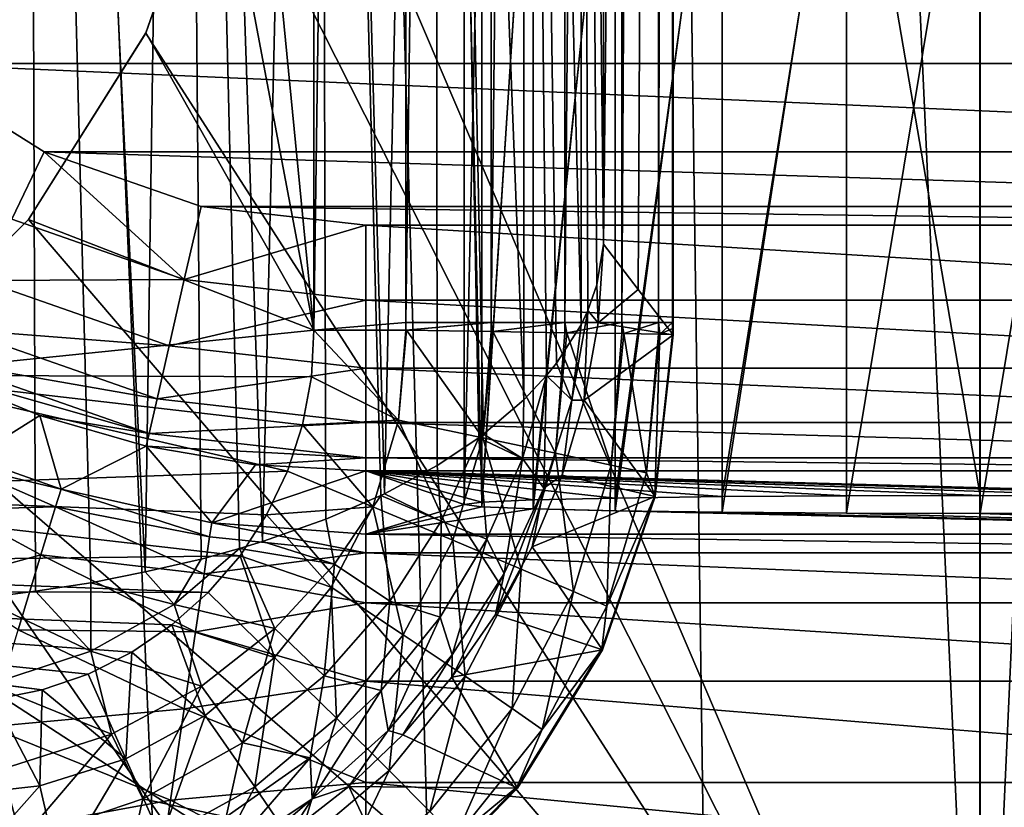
# Model space of a CAD drawing. Header units: metres. Extents: x -105 to 105, y -117 to 62.
# Tile 275 of 382: x -3.91 to 0.1, y -11.19 to -7.98. Entities that reach past the tile are written whole.
import ezdxf

# ---------------------------------------------------------------- set-up
doc = ezdxf.new("R2010")
doc.units = ezdxf.units.M
doc.layers.add('solid_509432_AD150_SW0001', color=7, linetype='CONTINUOUS')
doc.layers.add('solid_509432_AD150_SW0001_01', color=7, linetype='CONTINUOUS')

msp = doc.modelspace()

# ---------------------------------------------------------------- linework, layer by layer
at = {"layer": 'solid_509432_AD150_SW0001'}
for points in [[(-1.534195, -4.583784, -10.402976), (-1.532253, -8.895224, -10.328797), (-1.25, 17.559322, 0.45)], [(-1.532253, -8.895224, -10.328797), (-1.391126, -9.079728, -4.939395), (-1.25, 17.559322, 0.45)], [(-1.391126, -9.079728, -4.939395), (-1.25, -9.264232, 0.45), (-1.25, 17.559322, 0.45)], [(-1.251565, 17.557758, 0.509767), (-1.25, 17.559322, 0.45), (-1.25, -9.264232, 0.45)], [(-1.251565, 17.539135, 0.509763), (-1.251565, 17.557758, 0.509767), (-1.25, -9.264232, 0.45)], [(-2.337595, 17.520496, 1.912389), (-2.711786, -9.244412, 1.969982), (-2.711786, 4.149403, 1.969982)], [(-2.337595, 17.520496, 1.912389), (-2.337595, -9.213471, 1.912389), (-2.711786, -9.244412, 1.969982)], [(-1.989743, 17.520496, 1.76294), (-1.989743, -9.213471, 1.76294), (-2.337595, -9.213471, 1.912389)], [(-2.337595, 17.520496, 1.912389), (-1.989743, 17.520496, 1.76294), (-2.337595, -9.213471, 1.912389)], [(-1.690391, 17.520496, 1.531156), (-1.690391, -9.213471, 1.531156), (-1.989743, -9.213471, 1.76294)], [(-1.989743, 17.520496, 1.76294), (-1.690391, 17.520496, 1.531156), (-1.989743, -9.213471, 1.76294)], [(-1.458607, 17.520496, 1.231804), (-1.458607, -9.213471, 1.231804), (-1.690391, -9.213471, 1.531156)], [(-1.690391, 17.520496, 1.531156), (-1.458607, 17.520496, 1.231804), (-1.690391, -9.213471, 1.531156)], [(-1.309158, 17.520496, 0.883952), (-1.309158, -9.213471, 0.883952), (-1.458607, -9.213471, 1.231804)], [(-1.458607, 17.520496, 1.231804), (-1.309158, 17.520496, 0.883952), (-1.458607, -9.213471, 1.231804)], [(-1.309158, -9.213471, 0.883952), (-1.251565, 17.520496, 0.509762), (-1.251565, -9.213471, 0.509762)], [(-1.309158, 17.520496, 0.883952), (-1.251565, 17.520496, 0.509762), (-1.309158, -9.213471, 0.883952)], [(-1.251565, 17.520496, 0.509762), (-1.251565, 17.539135, 0.509763), (-1.25, -9.264232, 0.45)], [(-1.251565, 17.520496, 0.509762), (-1.25, -9.264232, 0.45), (-1.251565, -9.213471, 0.509762)], [(-3, -6.3, 3.6), (0, -13.319448, 3.6), (-1.356257, 16.4984, 3.6)], [(3, -6.3, 3.6), (1.356257, 16.4984, 3.6), (0, -13.319448, 3.6)], [(-3, -6.3, 1.977529), (-2.711786, 4.149403, 1.969982), (-2.711786, -9.244412, 1.969982)], [(0, -16.070114, -16.014524), (-11.384824, -5.54137, -16.204517), (-10.890583, -0.25, -16.299999)], [(0, -16.070114, -16.014524), (-10.890583, -0.25, -16.299999), (0, -0.25, -16.299999)], [(-3.398736, -10.227594, -13.006023), (-3.253709, -0.318439, -13.110798), (-3.878489, -0.322414, -13.325456)], [(-3.398736, -10.227594, -13.006023), (-3.17011, -10.175778, -12.902369), (-3.253709, -0.318439, -13.110798)], [(-2.920684, -10.104715, -12.761205), (-2.69107, -0.312229, -12.764618), (-3.253709, -0.318439, -13.110798)], [(-3.014406, -10.133374, -12.817956), (-2.920684, -10.104715, -12.761205), (-3.253709, -0.318439, -13.110798)], [(-3.17011, -10.175778, -12.902369), (-3.014406, -10.133374, -12.817956), (-3.253709, -0.318439, -13.110798)], [(-2.920684, -10.104715, -12.761205), (-2.662687, -10.014083, -12.578785), (-2.69107, -0.312229, -12.764618)], [(-2.423868, -9.909986, -12.368752), (-2.217855, -0.304086, -12.303702), (-2.69107, -0.312229, -12.764618)], [(-2.438404, -9.916968, -12.38288), (-2.423868, -9.909986, -12.368752), (-2.69107, -0.312229, -12.764618)], [(-2.662687, -10.014083, -12.578785), (-2.438404, -9.916968, -12.38288), (-2.69107, -0.312229, -12.764618)], [(-2.423868, -9.909986, -12.368752), (-2.210443, -9.795187, -12.136586), (-2.217855, -0.304086, -12.303702)], [(-1.857284, -9.528292, -11.60028), (-1.857011, -0.294404, -11.750402), (-2.217855, -0.304086, -12.303702)], [(-2.020709, -9.667655, -11.880082), (-1.857284, -9.528292, -11.60028), (-2.217855, -0.304086, -12.303702)], [(-2.040403, -9.682321, -11.909549), (-2.020709, -9.667655, -11.880082), (-2.217855, -0.304086, -12.303702)], [(-2.210443, -9.795187, -12.136586), (-2.040403, -9.682321, -11.909549), (-2.217855, -0.304086, -12.303702)], [(-1.857284, -9.528292, -11.60028), (-1.764703, -9.42956, -11.402125), (-1.857011, -0.294404, -11.750402)], [(-1.624246, -9.22241, -10.98657), (-1.626039, -0.283653, -11.13155), (-1.857011, -0.294404, -11.750402)], [(-1.724135, -9.379189, -11.30107), (-1.624246, -9.22241, -10.98657), (-1.857011, -0.294404, -11.750402)], [(-1.764703, -9.42956, -11.402125), (-1.724135, -9.379189, -11.30107), (-1.857011, -0.294404, -11.750402)], [(-1.626039, -0.283653, -11.13155), (-1.532253, -8.895224, -10.328797), (-1.534195, -4.583784, -10.402976)], [(-1.559788, -9.060332, -10.660998), (-1.532253, -8.895224, -10.328797), (-1.626039, -0.283653, -11.13155)], [(-1.596857, -9.164508, -10.870361), (-1.559788, -9.060332, -10.660998), (-1.626039, -0.283653, -11.13155)], [(-1.624246, -9.22241, -10.98657), (-1.596857, -9.164508, -10.870361), (-1.626039, -0.283653, -11.13155)], [(-4.071037, -10.336416, -13.190501), (-3.878489, -0.322414, -13.325456), (-4.53511, -0.323961, -13.39818)], [(-4.071037, -10.336416, -13.190501), (-3.845105, -10.306866, -13.147042), (-3.878489, -0.322414, -13.325456)], [(-3.619827, -10.272785, -13.085388), (-3.398736, -10.227594, -13.006023), (-3.878489, -0.322414, -13.325456)], [(-3.845105, -10.306866, -13.147042), (-3.619827, -10.272785, -13.085388), (-3.878489, -0.322414, -13.325456)], [(0, -16.070114, -16.014524), (-10.428592, -6.5186, -16.186882), (-11.384824, -5.54137, -16.204517)], [(-3.100297, -7.190117, 3.6), (0, -13.319448, 3.6), (-3, -6.3, 3.6)], [(-3.100256, -7.189939, 1.980155), (-3, -6.3, 1.977529), (-2.711786, -9.244412, 1.969982)], [(3.100297, -7.190117, 3.6), (3, -6.3, 3.6), (0, -13.319448, 3.6)], [(0, -16.070114, -16.014524), (-9.461854, -7.611859, -16.167154), (-10.428592, -6.5186, -16.186882)], [(-2.028441, -6.719148, 56.49353), (-2.028432, -9.963093, 56.493568), (-2.1, -9.953605, 55.950001)], [(-2.028441, -6.719148, 56.49353), (-2.1, -9.953605, 55.950001), (-2.1, -6.723891, 55.950001)], [(-2.1, -6.723891, 55.950001), (-2.1, -9.953605, 55.950001), (-2.028432, -9.944117, 55.406433)], [(-2.1, -6.723891, 55.950001), (-2.028432, -9.944117, 55.406433), (-2.028441, -6.728634, 55.406467)], [(-1.818644, -6.714728, 57.000015), (-2.028432, -9.963093, 56.493568), (-2.028441, -6.719148, 56.49353)], [(-2.028441, -6.728634, 55.406467), (-2.028432, -9.944117, 55.406433), (-1.818644, -6.733055, 54.899986)], [(-1.818644, -6.714728, 57.000015), (-1.818612, -9.971933, 57.000069), (-2.028432, -9.963093, 56.493568)], [(-1.484918, -6.710932, 57.434929), (-1.818612, -9.971933, 57.000069), (-1.818644, -6.714728, 57.000015)], [(-1.484918, -6.710932, 57.434929), (-1.484866, -9.979525, 57.434982), (-1.818612, -9.971933, 57.000069)], [(-1.050007, -6.70802, 57.76865), (-1.484866, -9.979525, 57.434982), (-1.484918, -6.710932, 57.434929)], [(-1.050007, -6.70802, 57.76865), (-1.049952, -9.98535, 57.768681), (-1.484866, -9.979525, 57.434982)], [(-0.543534, -6.706189, 57.978439), (-1.049952, -9.98535, 57.768681), (-1.050007, -6.70802, 57.76865)], [(-0.543534, -6.706189, 57.978439), (-0.543499, -9.989012, 57.978451), (-1.049952, -9.98535, 57.768681)], [(0, -6.705565, 58.049999), (-0.543499, -9.989012, 57.978451), (-0.543534, -6.706189, 57.978439)], [(0, -6.705565, 58.049999), (0, -9.99026, 58.049999), (-0.543499, -9.989012, 57.978451)], [(-1.818644, -6.733055, 54.899986), (-2.028432, -9.944117, 55.406433), (-1.818612, -9.935275, 54.899929)], [(-1.818644, -6.733055, 54.899986), (-1.818612, -9.935275, 54.899929), (-1.484918, -6.73685, 54.465073)], [(-1.484918, -6.73685, 54.465073), (-1.818612, -9.935275, 54.899929), (-1.484866, -9.927684, 54.465019)], [(-1.484918, -6.73685, 54.465073), (-1.484866, -9.927684, 54.465019), (-1.050007, -6.739762, 54.131351)], [(-1.050007, -6.739762, 54.131351), (-1.484866, -9.927684, 54.465019), (-1.049952, -9.92186, 54.131321)], [(-1.050007, -6.739762, 54.131351), (-1.049952, -9.92186, 54.131321), (-0.543534, -6.741593, 53.921558)], [(-0.543534, -6.741593, 53.921558), (-1.049952, -9.92186, 54.131321), (-0.543499, -9.918198, 53.921551)], [(-3.100297, -7.190117, 3.6), (-3.395973, -8.035223, 1.987898), (-3.396117, -8.035521, 3.6)], [(-3.100297, -7.190117, 3.6), (-3.396117, -8.035521, 3.6), (0, -13.319448, 3.6)], [(-3.395973, -8.035223, 1.987898), (-3.100256, -7.189939, 1.980155), (-2.711786, -9.244412, 1.969982)], [(-3.100297, -7.190117, 3.6), (-3.100256, -7.189939, 1.980155), (-3.395973, -8.035223, 1.987898)], [(3.396117, -8.035521, 3.6), (3.100297, -7.190117, 3.6), (0, -13.319448, 3.6)], [(0, -16.070114, -16.014524), (-8.489685, -8.827336, -16.145222), (-9.461854, -7.611859, -16.167154)], [(4.859143, -7.681106, 47.150002), (4.381106, -8.159142, 47.150002), (-4.859142, -7.681107, 47.150002)], [(4.381106, -8.159142, 47.150002), (-4.381106, -8.159142, 47.150002), (-4.859142, -7.681107, 47.150002)], [(-3.396117, -8.035521, 3.6), (-3.872438, -8.79366, 2.000375), (-3.872695, -8.793983, 3.6)], [(-3.396117, -8.035521, 3.6), (-3.872695, -8.793983, 3.6), (0, -13.319448, 3.6)], [(-3.872438, -8.79366, 2.000375), (-3.395973, -8.035223, 1.987898), (-2.711786, -9.244412, 1.969982)], [(-3.396117, -8.035521, 3.6), (-3.395973, -8.035223, 1.987898), (-3.872438, -8.79366, 2.000375)], [(3.808645, -8.518742, 47.150002), (-3.808645, -8.518742, 47.150002), (-4.381106, -8.159142, 47.150002)], [(-3.94141, -8.793118, 47.197586), (-4.381106, -8.159142, 47.150002), (-3.808645, -8.518742, 47.150002)], [(4.381106, -8.159142, 47.150002), (3.808645, -8.518742, 47.150002), (-4.381106, -8.159142, 47.150002)], [(-3.239239, -9.038818, 47.197586), (-3.94141, -8.793118, 47.197586), (-3.808645, -8.518742, 47.150002)], [(3.17056, -8.741846, 47.150002), (-3.17056, -8.741846, 47.150002), (-3.808645, -8.518742, 47.150002)], [(-3.239239, -9.038818, 47.197586), (-3.808645, -8.518742, 47.150002), (-3.17056, -8.741846, 47.150002)], [(3.808645, -8.518742, 47.150002), (3.17056, -8.741846, 47.150002), (-3.808645, -8.518742, 47.150002)], [(-3.239239, -9.038818, 47.197586), (-3.17056, -8.741846, 47.150002), (-2.5, -8.817303, 47.150002)], [(2.5, -8.817303, 47.150002), (-2.5, -8.817303, 47.150002), (-3.17056, -8.741846, 47.150002)], [(3.17056, -8.741846, 47.150002), (2.5, -8.817303, 47.150002), (-3.17056, -8.741846, 47.150002)], [(-3.872695, -8.793983, 3.6), (-4.505695, -9.427048, 2.016958), (-4.506017, -9.427305, 3.6)], [(-3.872695, -8.793983, 3.6), (-4.506017, -9.427305, 3.6), (0, -13.319448, 3.6)], [(-4.505695, -9.427048, 2.016958), (-3.872438, -8.79366, 2.000375), (-2.711786, -9.244412, 1.969982)], [(-3.872695, -8.793983, 3.6), (-3.872438, -8.79366, 2.000375), (-4.505695, -9.427048, 2.016958)], [(-4.061513, -9.042515, 47.336536), (-3.94141, -8.793118, 47.197586), (-3.239239, -9.038818, 47.197586)], [(0, -16.070114, -16.014524), (-7.51886, -10.169457, -16.121002), (-8.489685, -8.827336, -16.145222)], [(-2.5, -9.12211, 47.197586), (-3.239239, -9.038818, 47.197586), (-2.5, -8.817303, 47.150002)], [(2.5, -9.12211, 47.197586), (-2.5, -9.12211, 47.197586), (-2.5, -8.817303, 47.150002)], [(-1.55421, -9.214578, -10.493578), (-1.532253, -8.895224, -10.328797), (-1.559788, -9.060332, -10.660998)], [(-1.55421, -9.214578, -10.493578), (-1.391126, -9.079728, -4.939395), (-1.532253, -8.895224, -10.328797)], [(-4.157408, -9.241642, 47.553524), (-4.061513, -9.042515, 47.336536), (-3.300835, -9.308688, 47.336536)], [(-3.300835, -9.308688, 47.336536), (-4.061513, -9.042515, 47.336536), (-3.239239, -9.038818, 47.197586)], [(-3.300835, -9.308688, 47.336536), (-3.239239, -9.038818, 47.197586), (-2.5, -9.12211, 47.197586)], [(-1.55421, -9.214578, -10.493578), (-1.559788, -9.060332, -10.660998), (-1.596857, -9.164508, -10.870361)], [(-1.55421, -9.214578, -10.493578), (-1.25, -9.264232, 0.45), (-1.391126, -9.079728, -4.939395)], [(-2.5, -9.39892, 47.336536), (-3.300835, -9.308688, 47.336536), (-2.5, -9.12211, 47.197586)], [(2.5, -9.39892, 47.336536), (-2.5, -9.39892, 47.336536), (-2.5, -9.12211, 47.197586)], [(2.5, -9.12211, 47.197586), (2.5, -9.39892, 47.336536), (-2.5, -9.12211, 47.197586)], [(-1.661921, -9.528729, -11.056798), (-1.596857, -9.164508, -10.870361), (-1.624246, -9.22241, -10.98657)], [(-1.661921, -9.528729, -11.056798), (-1.610889, -9.529031, -10.654622), (-1.596857, -9.164508, -10.870361)], [(-1.55421, -9.214578, -10.493578), (-1.596857, -9.164508, -10.870361), (-1.610889, -9.529031, -10.654622)], [(-2.337595, -9.213471, 1.912389), (-2.337456, -9.2444, 1.912386), (-2.711786, -9.244412, 1.969982)], [(-2.337595, -9.213471, 1.912389), (-1.989743, -9.213471, 1.76294), (-2.337456, -9.2444, 1.912386)], [(-1.989743, -9.213471, 1.76294), (-2.334898, -9.244441, 1.91165), (-2.337456, -9.2444, 1.912386)], [(-1.989743, -9.213471, 1.76294), (-1.989649, -9.249972, 1.762939), (-2.334898, -9.244441, 1.91165)], [(-1.989743, -9.213471, 1.76294), (-1.983419, -9.250072, 1.759248), (-1.989649, -9.249972, 1.762939)], [(-1.989743, -9.213471, 1.76294), (-1.690391, -9.213471, 1.531156), (-1.983419, -9.250072, 1.759248)], [(-1.690391, -9.213471, 1.531156), (-1.690336, -9.25481, 1.531158), (-1.983419, -9.250072, 1.759248)], [(-1.690391, -9.213471, 1.531156), (-1.68201, -9.254946, 1.522765), (-1.690336, -9.25481, 1.531158)], [(-1.690391, -9.213471, 1.531156), (-1.458607, -9.213471, 1.231804), (-1.68201, -9.254946, 1.522765)], [(-1.458607, -9.213471, 1.231804), (-1.458582, -9.258606, 1.231809), (-1.68201, -9.254946, 1.522765)], [(-1.55421, -9.214578, -10.493578), (-1.610889, -9.529031, -10.654622), (-1.25, -9.264232, 0.45)], [(-1.458607, -9.213471, 1.231804), (-1.450335, -9.258743, 1.21763), (-1.458582, -9.258606, 1.231809)], [(-1.458607, -9.213471, 1.231804), (-1.309158, -9.213471, 0.883952), (-1.450335, -9.258743, 1.21763)], [(-1.309158, -9.213471, 0.883952), (-1.309152, -9.261118, 0.88396), (-1.450335, -9.258743, 1.21763)], [(-1.309158, -9.213471, 0.883952), (-1.251565, -9.213471, 0.509762), (-1.30351, -9.261216, 0.863749)], [(-1.309158, -9.213471, 0.883952), (-1.30351, -9.261216, 0.863749), (-1.309152, -9.261118, 0.88396)], [(-1.30351, -9.261216, 0.863749), (-1.251565, -9.213471, 0.509762), (-1.251565, -9.237844, 0.509764)], [(-1.251565, -9.237844, 0.509764), (-1.251565, -9.213471, 0.509762), (-1.25, -9.264232, 0.45)], [(-4.505695, -9.427048, 2.016958), (-2.711786, -9.244412, 1.969982), (-2.721537, -9.435007, 1.970238)], [(-4.219894, -9.371397, 47.827736), (-4.157408, -9.241642, 47.553524), (-3.350015, -9.524161, 47.553524)], [(-3.350015, -9.524161, 47.553524), (-4.157408, -9.241642, 47.553524), (-3.300835, -9.308688, 47.336536)], [(-2.367549, -9.610673, 1.912505), (-2.721537, -9.435007, 1.970238), (-2.711786, -9.244412, 1.969982)], [(-2.337456, -9.2444, 1.912386), (-2.367549, -9.610673, 1.912505), (-2.711786, -9.244412, 1.969982)], [(-2.337456, -9.2444, 1.912386), (-2.334898, -9.244441, 1.91165), (-2.367549, -9.610673, 1.912505)], [(-2.023391, -9.682669, 1.760295), (-2.367549, -9.610673, 1.912505), (-2.334898, -9.244441, 1.91165)], [(-1.989649, -9.249972, 1.762939), (-2.023391, -9.682669, 1.760295), (-2.334898, -9.244441, 1.91165)], [(-1.989649, -9.249972, 1.762939), (-1.983419, -9.250072, 1.759248), (-2.023391, -9.682669, 1.760295)], [(-1.728318, -9.74497, 1.523978), (-2.023391, -9.682669, 1.760295), (-1.983419, -9.250072, 1.759248)], [(-1.690336, -9.25481, 1.531158), (-1.728318, -9.74497, 1.523978), (-1.983419, -9.250072, 1.759248)], [(-1.690336, -9.25481, 1.531158), (-1.68201, -9.254946, 1.522765), (-1.728318, -9.74497, 1.523978)], [(-1.50158, -9.793511, 1.218971), (-1.728318, -9.74497, 1.523978), (-1.68201, -9.254946, 1.522765)], [(-1.661921, -9.528729, -11.056798), (-1.624246, -9.22241, -10.98657), (-1.724135, -9.379189, -11.30107)], [(-1.458582, -9.258606, 1.231809), (-1.50158, -9.793511, 1.218971), (-1.68201, -9.254946, 1.522765)], [(-1.251565, -9.237844, 0.509764), (-1.251565, -9.262186, 0.509772), (-1.30351, -9.261216, 0.863749)], [(-1.251565, -9.262186, 0.509772), (-1.251565, -9.237844, 0.509764), (-1.25, -9.264232, 0.45)], [(-1.322732, -9.921025, 0.45), (-1.25, -9.264232, 0.45), (-1.610889, -9.529031, -10.654622)], [(-1.458582, -9.258606, 1.231809), (-1.450335, -9.258743, 1.21763), (-1.50158, -9.793511, 1.218971)], [(-1.35797, -9.825126, 0.865175), (-1.50158, -9.793511, 1.218971), (-1.450335, -9.258743, 1.21763)], [(-1.309152, -9.261118, 0.88396), (-1.35797, -9.825126, 0.865175), (-1.450335, -9.258743, 1.21763)], [(-1.309152, -9.261118, 0.88396), (-1.30351, -9.261216, 0.863749), (-1.35797, -9.825126, 0.865175)], [(-1.30351, -9.261216, 0.863749), (-1.324533, -9.918337, 0.520986), (-1.35797, -9.825126, 0.865175)], [(-1.30351, -9.261216, 0.863749), (-1.251565, -9.262186, 0.509772), (-1.324533, -9.918337, 0.520986)], [(-1.324533, -9.918337, 0.520986), (-1.251565, -9.262186, 0.509772), (-1.322732, -9.921025, 0.45)], [(-1.251565, -9.262186, 0.509772), (-1.25, -9.264232, 0.45), (-1.322732, -9.921025, 0.45)], [(-3.350015, -9.524161, 47.553524), (-3.300835, -9.308688, 47.336536), (-2.5, -9.39892, 47.336536)], [(-3.382062, -9.664567, 47.827736), (-4.242976, -9.419328, 48.132549), (-4.219894, -9.371397, 47.827736)], [(-3.382062, -9.664567, 47.827736), (-4.219894, -9.371397, 47.827736), (-3.350015, -9.524161, 47.553524)], [(-2.5, -9.619935, 47.553524), (-3.350015, -9.524161, 47.553524), (-2.5, -9.39892, 47.336536)], [(2.5, -9.619935, 47.553524), (-2.5, -9.619935, 47.553524), (-2.5, -9.39892, 47.336536)], [(2.5, -9.39892, 47.336536), (2.5, -9.619935, 47.553524), (-2.5, -9.39892, 47.336536)], [(-1.661921, -9.528729, -11.056798), (-1.724135, -9.379189, -11.30107), (-1.764703, -9.42956, -11.402125)], [(-4.506017, -9.427305, 3.6), (-5.26448, -9.903883, 3.6), (0, -13.319448, 3.6)], [(-5.264182, -9.90374, 2.036819), (-4.505695, -9.427048, 2.016958), (-2.818569, -9.817994, 1.972778)], [(-4.505695, -9.427048, 2.016958), (-2.757394, -9.629698, 1.971177), (-2.818569, -9.817994, 1.972778)], [(-4.505695, -9.427048, 2.016958), (-2.721537, -9.435007, 1.970238), (-2.757394, -9.629698, 1.971177)], [(-4.102217, -9.764253, 62.950134), (-4.242976, -9.419328, 48.132549), (-3.826781, -9.591722, 48.132549)], [(-3.382062, -9.664567, 47.827736), (-3.826781, -9.591722, 48.132549), (-4.242976, -9.419328, 48.132549)], [(-2.367549, -9.610673, 1.912505), (-2.757394, -9.629698, 1.971177), (-2.721537, -9.435007, 1.970238)], [(-1.863027, -9.766205, -11.574911), (-1.764703, -9.42956, -11.402125), (-1.857284, -9.528292, -11.60028)], [(-1.863027, -9.766205, -11.574911), (-1.775106, -9.887338, -11.237553), (-1.764703, -9.42956, -11.402125)], [(-1.661921, -9.528729, -11.056798), (-1.764703, -9.42956, -11.402125), (-1.775106, -9.887338, -11.237553)], [(-3.382062, -9.664567, 47.827736), (-3.350015, -9.524161, 47.553524), (-2.5, -9.619935, 47.553524)], [(-1.863027, -9.766205, -11.574911), (-1.857284, -9.528292, -11.60028), (-2.020709, -9.667655, -11.880082)], [(-1.661921, -9.528729, -11.056798), (-1.775106, -9.887338, -11.237553), (-1.701004, -9.834284, -10.809858)], [(-1.661921, -9.528729, -11.056798), (-1.701004, -9.834284, -10.809858), (-1.610889, -9.529031, -10.654622)], [(-1.322732, -9.921025, 0.45), (-1.610889, -9.529031, -10.654622), (-1.701004, -9.834284, -10.809858)], [(-3.740563, -9.891228, 62.914906), (-4.102217, -9.764253, 62.950134), (-3.826781, -9.591722, 48.132549)], [(-3.740563, -9.891228, 62.914906), (-3.826781, -9.591722, 48.132549), (-3.3939, -9.716432, 48.132549)], [(-3.382062, -9.664567, 47.827736), (-3.3939, -9.716432, 48.132549), (-3.826781, -9.591722, 48.132549)], [(-2.367549, -9.610673, 1.912505), (-2.470974, -9.963659, 1.915213), (-2.757394, -9.629698, 1.971177)], [(-2.146379, -10.099386, 1.763516), (-2.470974, -9.963659, 1.915213), (-2.367549, -9.610673, 1.912505)], [(-2.023391, -9.682669, 1.760295), (-2.146379, -10.099386, 1.763516), (-2.367549, -9.610673, 1.912505)], [(-2.5, -9.763952, 47.827736), (-3.382062, -9.664567, 47.827736), (-2.5, -9.619935, 47.553524)], [(-2.470974, -9.963659, 1.915213), (-2.818569, -9.817994, 1.972778), (-2.757394, -9.629698, 1.971177)], [(2.5, -9.763952, 47.827736), (-2.5, -9.763952, 47.827736), (-2.5, -9.619935, 47.553524)], [(2.5, -9.619935, 47.553524), (2.5, -9.763952, 47.827736), (-2.5, -9.619935, 47.553524)], [(-2.5, -9.763952, 47.827736), (-3.3939, -9.716432, 48.132549), (-3.382062, -9.664567, 47.827736)], [(-2.193059, -10.021174, -12.086333), (-2.040403, -9.682321, -11.909549), (-2.210443, -9.795187, -12.136586)], [(-2.193059, -10.021174, -12.086333), (-2.007097, -10.095557, -11.740711), (-2.040403, -9.682321, -11.909549)], [(-1.868235, -10.216836, 1.527642), (-2.146379, -10.099386, 1.763516), (-2.023391, -9.682669, 1.760295)], [(-1.863027, -9.766205, -11.574911), (-2.020709, -9.667655, -11.880082), (-2.040403, -9.682321, -11.909549)], [(-1.863027, -9.766205, -11.574911), (-2.040403, -9.682321, -11.909549), (-2.007097, -10.095557, -11.740711)], [(-1.728318, -9.74497, 1.523978), (-1.868235, -10.216836, 1.527642), (-2.023391, -9.682669, 1.760295)], [(-3.127405, -10.02889, 62.914906), (-3.740563, -9.891228, 62.914906), (-3.3939, -9.716432, 48.132549)], [(-3.127405, -10.02889, 62.914906), (-3.3939, -9.716432, 48.132549), (-2.949778, -9.791891, 48.132549)], [(-2.5, -9.763952, 47.827736), (-2.949778, -9.791891, 48.132549), (-3.3939, -9.716432, 48.132549)], [(-4.150282, -9.793383, 63.350353), (-4.102217, -9.764253, 62.950134), (-3.740563, -9.891228, 62.914906)], [(-2.5, -9.763952, 47.827736), (-2.5, -9.81715, 48.132549), (-2.949778, -9.791891, 48.132549)], [(-2.5, -9.763952, 47.827736), (2.5, -9.81715, 48.132549), (-2.5, -9.81715, 48.132549)], [(2.5, -9.763952, 47.827736), (2.5, -9.81715, 48.132549), (-2.5, -9.763952, 47.827736)], [(-1.863027, -9.766205, -11.574911), (-2.007097, -10.095557, -11.740711), (-1.937042, -10.235021, -11.409454)], [(-1.863027, -9.766205, -11.574911), (-1.937042, -10.235021, -11.409454), (-1.775106, -9.887338, -11.237553)], [(-1.654686, -10.308345, 1.222981), (-1.868235, -10.216836, 1.527642), (-1.728318, -9.74497, 1.523978)], [(-1.50158, -9.793511, 1.218971), (-1.654686, -10.308345, 1.222981), (-1.728318, -9.74497, 1.523978)], [(-4.163473, -9.9738, 63.829815), (-4.150282, -9.793383, 63.350353), (-3.763175, -9.963376, 63.425781)], [(-4.150282, -9.793383, 63.350353), (-3.740563, -9.891228, 62.914906), (-3.763175, -9.963376, 63.425781)], [(-3.127405, -10.02889, 62.914906), (-2.949778, -9.791891, 48.132549), (-2.5, -9.81715, 48.132549)], [(-3.127405, -10.02889, 62.914906), (-2.5, -9.81715, 48.132549), (-2.5, -10.075177, 62.914906)], [(-2.1, -9.953605, 55.950001), (-2.5, -10.075177, 62.914906), (-2.5, -9.81715, 48.132549)], [(0.543499, -9.918198, 53.921551), (0, -9.916949, 53.849998), (-2.5, -9.81715, 48.132549)], [(1.049952, -9.92186, 54.131321), (0.543499, -9.918198, 53.921551), (-2.5, -9.81715, 48.132549)], [(1.484866, -9.927684, 54.465019), (1.049952, -9.92186, 54.131321), (-2.5, -9.81715, 48.132549)], [(1.818612, -9.935275, 54.899929), (1.484866, -9.927684, 54.465019), (-2.5, -9.81715, 48.132549)], [(-2.028432, -9.944117, 55.406433), (-2.1, -9.953605, 55.950001), (-2.5, -9.81715, 48.132549)], [(-1.818612, -9.935275, 54.899929), (-2.028432, -9.944117, 55.406433), (-2.5, -9.81715, 48.132549)], [(-1.484866, -9.927684, 54.465019), (-1.818612, -9.935275, 54.899929), (-2.5, -9.81715, 48.132549)], [(-1.049952, -9.92186, 54.131321), (-1.484866, -9.927684, 54.465019), (-2.5, -9.81715, 48.132549)], [(-0.543499, -9.918198, 53.921551), (-1.049952, -9.92186, 54.131321), (-2.5, -9.81715, 48.132549)], [(-2.193059, -10.021174, -12.086333), (-2.210443, -9.795187, -12.136586), (-2.423868, -9.909986, -12.368752)], [(-1.519666, -10.367945, 0.869409), (-1.654686, -10.308345, 1.222981), (-1.50158, -9.793511, 1.218971)], [(-1.35797, -9.825126, 0.865175), (-1.519666, -10.367945, 0.869409), (-1.50158, -9.793511, 1.218971)], [(-5.264182, -9.90374, 2.036819), (-2.818569, -9.817994, 1.972778), (-2.904006, -9.996581, 1.975016)], [(-2.470974, -9.963659, 1.915213), (-2.904006, -9.996581, 1.975016), (-2.818569, -9.817994, 1.972778)], [(-1.322732, -9.921025, 0.45), (-1.701004, -9.834284, -10.809858), (-1.82255, -10.126246, -10.956878)], [(-1.775106, -9.887338, -11.237553), (-1.82255, -10.126246, -10.956878), (-1.701004, -9.834284, -10.809858)], [(-1.35797, -9.825126, 0.865175), (-1.324533, -9.918337, 0.520986), (-1.519666, -10.367945, 0.869409)], [(-3.763175, -9.963376, 63.425781), (-3.740563, -9.891228, 62.914906), (-3.135729, -10.084991, 63.35416)], [(-3.135729, -10.084991, 63.35416), (-3.740563, -9.891228, 62.914906), (-3.127405, -10.02889, 62.914906)], [(-1.775106, -9.887338, -11.237553), (-1.972912, -10.401246, -11.093843), (-1.82255, -10.126246, -10.956878)], [(-1.775106, -9.887338, -11.237553), (-1.937042, -10.235021, -11.409454), (-1.972912, -10.401246, -11.093843)], [(-6.109704, -10.199662, 2.05896), (-5.264182, -9.90374, 2.036819), (-3.012205, -10.16233, 1.977849)], [(-5.26448, -9.903883, 3.6), (-6.096374, -13.627247, 3.6), (0, -13.319448, 3.6)], [(-5.264182, -9.90374, 2.036819), (-2.904006, -9.996581, 1.975016), (-3.012205, -10.16233, 1.977849)], [(-2.628289, -10.196863, -12.533312), (-2.438404, -9.916968, -12.38288), (-2.662687, -10.014083, -12.578785)], [(-2.628289, -10.196863, -12.533312), (-2.401778, -10.346706, -12.251664), (-2.438404, -9.916968, -12.38288)], [(-2.193059, -10.021174, -12.086333), (-2.423868, -9.909986, -12.368752), (-2.438404, -9.916968, -12.38288)], [(-2.193059, -10.021174, -12.086333), (-2.438404, -9.916968, -12.38288), (-2.401778, -10.346706, -12.251664)], [(-1.537359, -10.545757, 0.45), (-1.322732, -9.921025, 0.45), (-1.82255, -10.126246, -10.956878)], [(-1.539308, -10.542562, 0.531661), (-1.324533, -9.918337, 0.520986), (-1.322732, -9.921025, 0.45)], [(-1.519666, -10.367945, 0.869409), (-1.324533, -9.918337, 0.520986), (-1.539308, -10.542562, 0.531661)], [(-1.539308, -10.542562, 0.531661), (-1.322732, -9.921025, 0.45), (-1.537359, -10.545757, 0.45)], [(-4.217771, -10.267228, 64.251709), (-4.163473, -9.9738, 63.829815), (-3.822437, -10.158703, 63.900635)], [(-4.163473, -9.9738, 63.829815), (-3.763175, -9.963376, 63.425781), (-3.822437, -10.158703, 63.900635)], [(-3.822437, -10.158703, 63.900635), (-3.763175, -9.963376, 63.425781), (-3.158036, -10.235345, 63.770164)], [(-3.763175, -9.963376, 63.425781), (-3.135729, -10.084991, 63.35416), (-3.158036, -10.235345, 63.770164)], [(-2.470974, -9.963659, 1.915213), (-2.641275, -10.289753, 1.919672), (-2.904006, -9.996581, 1.975016)], [(-2.347771, -10.484393, 1.768789), (-2.641275, -10.289753, 1.919672), (-2.470974, -9.963659, 1.915213)], [(-2.1, -9.953605, 55.950001), (-2.028432, -9.963093, 56.493568), (-2.5, -10.075177, 62.914906)], [(-2.028432, -9.963093, 56.493568), (-1.818612, -9.971933, 57.000069), (-2.5, -10.075177, 62.914906)], [(-1.818612, -9.971933, 57.000069), (2.5, -10.075177, 62.914906), (-2.5, -10.075177, 62.914906)], [(-2.146379, -10.099386, 1.763516), (-2.347771, -10.484393, 1.768789), (-2.470974, -9.963659, 1.915213)], [(-2.641275, -10.289753, 1.919672), (-3.012205, -10.16233, 1.977849), (-2.904006, -9.996581, 1.975016)], [(-2.628289, -10.196863, -12.533312), (-2.662687, -10.014083, -12.578785), (-2.920684, -10.104715, -12.761205)], [(-3.135729, -10.084991, 63.35416), (-3.127405, -10.02889, 62.914906), (-2.5, -10.150754, 63.425678)], [(-2.5, -10.150754, 63.425678), (-3.127405, -10.02889, 62.914906), (-2.5, -10.075177, 62.914906)], [(-2.193059, -10.021174, -12.086333), (-2.401778, -10.346706, -12.251664), (-2.197939, -10.41231, -11.896362)], [(-2.193059, -10.021174, -12.086333), (-2.197939, -10.41231, -11.896362), (-2.007097, -10.095557, -11.740711)], [(-3.135729, -10.084991, 63.35416), (-2.5, -10.150754, 63.425678), (-3.158036, -10.235345, 63.770164)], [(-2.007097, -10.095557, -11.740711), (-2.197939, -10.41231, -11.896362), (-2.148143, -10.565982, -11.569641)], [(-2.007097, -10.095557, -11.740711), (-2.148143, -10.565982, -11.569641), (-1.937042, -10.235021, -11.409454)], [(-3.280715, -10.361034, -12.944238), (-3.014406, -10.133374, -12.817956), (-3.17011, -10.175778, -12.902369)], [(-3.280715, -10.361034, -12.944238), (-2.870338, -10.45838, -12.671391), (-3.014406, -10.133374, -12.817956)], [(-2.628289, -10.196863, -12.533312), (-2.920684, -10.104715, -12.761205), (-3.014406, -10.133374, -12.817956)], [(-2.628289, -10.196863, -12.533312), (-3.014406, -10.133374, -12.817956), (-2.870338, -10.45838, -12.671391)], [(-2.096529, -10.652822, 1.53362), (-2.347771, -10.484393, 1.768789), (-2.146379, -10.099386, 1.763516)], [(-1.868235, -10.216836, 1.527642), (-2.096529, -10.652822, 1.53362), (-2.146379, -10.099386, 1.763516)], [(-1.537359, -10.545757, 0.45), (-1.82255, -10.126246, -10.956878), (-1.972912, -10.401246, -11.093843)], [(0, -16.070114, -16.014524), (-6.557654, -11.640117, -16.094465), (-7.51886, -10.169457, -16.121002)], [(-6.109704, -10.199662, 2.05896), (-3.012205, -10.16233, 1.977849), (-3.141306, -10.312394, 1.98123)], [(-4.217771, -10.267228, 64.251709), (-3.822437, -10.158703, 63.900635), (-3.915049, -10.463945, 64.30732)], [(-3.915049, -10.463945, 64.30732), (-3.822437, -10.158703, 63.900635), (-3.193232, -10.472579, 64.142509)], [(-3.822437, -10.158703, 63.900635), (-3.158036, -10.235345, 63.770164), (-3.193232, -10.472579, 64.142509)], [(-3.280715, -10.361034, -12.944238), (-3.17011, -10.175778, -12.902369), (-3.398736, -10.227594, -13.006023)], [(-3.158036, -10.235345, 63.770164), (-2.5, -10.150754, 63.425678), (-2.5, -10.354574, 63.900085)], [(-2.871902, -10.576342, 1.925712), (-3.141306, -10.312394, 1.98123), (-3.012205, -10.16233, 1.977849)], [(-2.641275, -10.289753, 1.919672), (-2.871902, -10.576342, 1.925712), (-3.012205, -10.16233, 1.977849)], [(-7.890296, -10.199662, 2.105586), (-3.817384, -10.708518, 1.998933), (-4.011633, -10.74785, 2.00402)], [(-7.890296, -10.199662, 2.105586), (-7, -10.3, 2.082273), (-3.817384, -10.708518, 1.998933)], [(-7, -10.3, 2.082273), (-6.109704, -10.199662, 2.05896), (-3.141306, -10.312394, 1.98123)], [(-2.628289, -10.196863, -12.533312), (-2.870338, -10.45838, -12.671391), (-2.669973, -10.650856, -12.402746)], [(-2.628289, -10.196863, -12.533312), (-2.669973, -10.650856, -12.402746), (-2.401778, -10.346706, -12.251664)], [(-1.903942, -10.784053, 1.229508), (-2.096529, -10.652822, 1.53362), (-1.868235, -10.216836, 1.527642)], [(-1.654686, -10.308345, 1.222981), (-1.903942, -10.784053, 1.229508), (-1.868235, -10.216836, 1.527642)], [(-3.280715, -10.361034, -12.944238), (-3.398736, -10.227594, -13.006023), (-3.619827, -10.272785, -13.085388)], [(-3.158036, -10.235345, 63.770164), (-2.5, -10.354574, 63.900085), (-3.193232, -10.472579, 64.142509)], [(-1.937042, -10.235021, -11.409454), (-2.149576, -10.656944, -11.219521), (-1.972912, -10.401246, -11.093843)], [(-1.937042, -10.235021, -11.409454), (-2.148143, -10.565982, -11.569641), (-2.149576, -10.656944, -11.219521)], [(-3.619489, -10.551064, -13.054642), (-3.619827, -10.272785, -13.085388), (-3.845105, -10.306866, -13.147042)], [(-3.280715, -10.361034, -12.944238), (-3.619827, -10.272785, -13.085388), (-3.619489, -10.551064, -13.054642)], [(-2.619933, -10.823056, 1.775916), (-2.871902, -10.576342, 1.925712), (-2.641275, -10.289753, 1.919672)], [(-2.347771, -10.484393, 1.768789), (-2.619933, -10.823056, 1.775916), (-2.641275, -10.289753, 1.919672)], [(-7, -10.3, 2.082273), (-3.630063, -10.643964, 1.994028), (-3.817384, -10.708518, 1.998933)], [(-7, -10.3, 2.082273), (-3.452935, -10.555326, 1.98939), (-3.630063, -10.643964, 1.994028)], [(-7, -10.3, 2.082273), (-3.289071, -10.444159, 1.985099), (-3.452935, -10.555326, 1.98939)], [(-7, -10.3, 2.082273), (-3.141306, -10.312394, 1.98123), (-3.289071, -10.444159, 1.985099)], [(-3.619489, -10.551064, -13.054642), (-3.845105, -10.306866, -13.147042), (-4.071037, -10.336416, -13.190501)], [(-3.619489, -10.551064, -13.054642), (-4.071037, -10.336416, -13.190501), (-4.033545, -10.686499, -13.136303)], [(-2.871902, -10.576342, 1.925712), (-3.289071, -10.444159, 1.985099), (-3.141306, -10.312394, 1.98123)], [(-1.782575, -10.869522, 0.876293), (-1.903942, -10.784053, 1.229508), (-1.654686, -10.308345, 1.222981)], [(-1.519666, -10.367945, 0.869409), (-1.782575, -10.869522, 0.876293), (-1.654686, -10.308345, 1.222981)], [(-3.280715, -10.361034, -12.944238), (-3.619489, -10.551064, -13.054642), (-3.169341, -10.6928, -12.794981)], [(-3.280715, -10.361034, -12.944238), (-3.169341, -10.6928, -12.794981), (-2.870338, -10.45838, -12.671391)], [(-3.193232, -10.472579, 64.142509), (-2.5, -10.354574, 63.900085), (-2.5, -10.673055, 64.306503)], [(-2.401778, -10.346706, -12.251664), (-2.669973, -10.650856, -12.402746), (-2.437198, -10.710809, -12.039615)], [(-2.401778, -10.346706, -12.251664), (-2.437198, -10.710809, -12.039615), (-2.197939, -10.41231, -11.896362)], [(-1.519666, -10.367945, 0.869409), (-1.539308, -10.542562, 0.531661), (-1.782575, -10.869522, 0.876293)], [(-2.197939, -10.41231, -11.896362), (-2.437198, -10.710809, -12.039615), (-2.408709, -10.874006, -11.715301)], [(-2.197939, -10.41231, -11.896362), (-2.408709, -10.874006, -11.715301), (-2.148143, -10.565982, -11.569641)], [(-1.537359, -10.545757, 0.45), (-1.972912, -10.401246, -11.093843), (-2.149576, -10.656944, -11.219521)], [(-3.153923, -10.812378, 1.933097), (-3.452935, -10.555326, 1.98939), (-3.289071, -10.444159, 1.985099)], [(-2.871902, -10.576342, 1.925712), (-3.153923, -10.812378, 1.933097), (-3.289071, -10.444159, 1.985099)], [(-2.870338, -10.45838, -12.671391), (-3.169341, -10.6928, -12.794981), (-3.001802, -10.923212, -12.537422)], [(-2.870338, -10.45838, -12.671391), (-3.001802, -10.923212, -12.537422), (-2.669973, -10.650856, -12.402746)], [(-4.034822, -10.858711, 64.618668), (-3.915049, -10.463945, 64.30732), (-3.239592, -10.785059, 64.45295)], [(-3.915049, -10.463945, 64.30732), (-3.193232, -10.472579, 64.142509), (-3.239592, -10.785059, 64.45295)], [(-3.193232, -10.472579, 64.142509), (-2.5, -10.673055, 64.306503), (-3.239592, -10.785059, 64.45295)], [(-2.404634, -11.036549, 1.541688), (-2.619933, -10.823056, 1.775916), (-2.347771, -10.484393, 1.768789)], [(-2.096529, -10.652822, 1.53362), (-2.404634, -11.036549, 1.541688), (-2.347771, -10.484393, 1.768789)], [(-3.619489, -10.551064, -13.054642), (-4.033545, -10.686499, -13.136303), (-3.535711, -10.888962, -12.903066)], [(-3.476392, -10.988828, 1.941541), (-3.630063, -10.643964, 1.994028), (-3.452935, -10.555326, 1.98939)], [(-3.619489, -10.551064, -13.054642), (-3.535711, -10.888962, -12.903066), (-3.169341, -10.6928, -12.794981)], [(-3.153923, -10.812378, 1.933097), (-3.476392, -10.988828, 1.941541), (-3.452935, -10.555326, 1.98939)], [(-2.952514, -11.102527, 1.784625), (-3.153923, -10.812378, 1.933097), (-2.871902, -10.576342, 1.925712)], [(-2.619933, -10.823056, 1.775916), (-2.952514, -11.102527, 1.784625), (-2.871902, -10.576342, 1.925712)], [(-2.148143, -10.565982, -11.569641), (-2.408709, -10.874006, -11.715301), (-2.349823, -10.891192, -11.332865)], [(-2.148143, -10.565982, -11.569641), (-2.349823, -10.891192, -11.332865), (-2.149576, -10.656944, -11.219521)], [(-1.883334, -11.108073, 0.45), (-1.537359, -10.545757, 0.45), (-2.149576, -10.656944, -11.219521)], [(-1.885472, -11.104625, 0.541281), (-1.539308, -10.542562, 0.531661), (-1.537359, -10.545757, 0.45)], [(-1.782575, -10.869522, 0.876293), (-1.539308, -10.542562, 0.531661), (-1.885472, -11.104625, 0.541281)], [(-1.885472, -11.104625, 0.541281), (-1.537359, -10.545757, 0.45), (-1.883334, -11.108073, 0.45)], [(-3.476392, -10.988828, 1.941541), (-3.817384, -10.708518, 1.998933), (-3.630063, -10.643964, 1.994028)], [(-2.669973, -10.650856, -12.402746), (-3.001802, -10.923212, -12.537422), (-2.726642, -10.984236, -12.168744)], [(-2.669973, -10.650856, -12.402746), (-2.726642, -10.984236, -12.168744), (-2.437198, -10.710809, -12.039615)], [(-2.240051, -11.202888, 1.238309), (-2.404634, -11.036549, 1.541688), (-2.096529, -10.652822, 1.53362)], [(-1.883334, -11.108073, 0.45), (-2.149576, -10.656944, -11.219521), (-2.349823, -10.891192, -11.332865)], [(-1.903942, -10.784053, 1.229508), (-2.240051, -11.202888, 1.238309), (-2.096529, -10.652822, 1.53362)], [(-4.033545, -10.686499, -13.136303), (-3.980765, -11.030917, -12.986665), (-3.535711, -10.888962, -12.903066)], [(-3.169341, -10.6928, -12.794981), (-3.535711, -10.888962, -12.903066), (-3.407254, -11.152111, -12.654772)], [(-3.169341, -10.6928, -12.794981), (-3.407254, -11.152111, -12.654772), (-3.001802, -10.923212, -12.537422)], [(-3.239592, -10.785059, 64.45295), (-2.5, -10.673055, 64.306503), (-2.5, -11.084967, 64.617836)], [(-3.826818, -11.09903, 1.950717), (-4.011633, -10.74785, 2.00402), (-3.817384, -10.708518, 1.998933)], [(-3.476392, -10.988828, 1.941541), (-3.826818, -11.09903, 1.950717), (-3.817384, -10.708518, 1.998933)], [(-2.437198, -10.710809, -12.039615), (-2.726642, -10.984236, -12.168744), (-2.718882, -11.152098, -11.84409)], [(-2.437198, -10.710809, -12.039615), (-2.718882, -11.152098, -11.84409), (-2.408709, -10.874006, -11.715301)], [(-3.826818, -11.09903, 1.950717), (-4.191675, -11.138944, 1.960271), (-4.011633, -10.74785, 2.00402)], [(-4.034822, -10.858711, 64.618668), (-3.239592, -10.785059, 64.45295), (-3.294842, -11.15746, 64.686241)], [(-3.332855, -11.312242, 1.794585), (-3.476392, -10.988828, 1.941541), (-3.153923, -10.812378, 1.933097)], [(-2.952514, -11.102527, 1.784625), (-3.332855, -11.312242, 1.794585), (-3.153923, -10.812378, 1.933097)], [(-3.239592, -10.785059, 64.45295), (-2.5, -11.084967, 64.617836), (-3.294842, -11.15746, 64.686241)], [(-2.136922, -11.311225, 0.885572), (-2.240051, -11.202888, 1.238309), (-1.903942, -10.784053, 1.229508)], [(-1.782575, -10.869522, 0.876293), (-2.136922, -11.311225, 0.885572), (-1.903942, -10.784053, 1.229508)], [(-4.173757, -11.316637, 64.813904), (-4.034822, -10.858711, 64.618668), (-3.294842, -11.15746, 64.686241)], [(-2.780966, -11.353603, 1.551543), (-2.952514, -11.102527, 1.784625), (-2.619933, -10.823056, 1.775916)], [(-2.404634, -11.036549, 1.541688), (-2.780966, -11.353603, 1.551543), (-2.619933, -10.823056, 1.775916)], [(-3.535711, -10.888962, -12.903066), (-3.980765, -11.030917, -12.986665), (-3.902632, -11.319645, -12.749698)], [(-3.535711, -10.888962, -12.903066), (-3.902632, -11.319645, -12.749698), (-3.407254, -11.152111, -12.654772)], [(-2.408709, -10.874006, -11.715301), (-2.718882, -11.152098, -11.84409), (-2.569475, -11.101018, -11.432611)], [(-2.408709, -10.874006, -11.715301), (-2.569475, -11.101018, -11.432611), (-2.349823, -10.891192, -11.332865)], [(-1.883334, -11.108073, 0.45), (-2.349823, -10.891192, -11.332865), (-2.569475, -11.101018, -11.432611)], [(-1.782575, -10.869522, 0.876293), (-1.885472, -11.104625, 0.541281), (-2.136922, -11.311225, 0.885572)], [(-3.001802, -10.923212, -12.537422), (-3.407254, -11.152111, -12.654772), (-3.068227, -11.224315, -12.282166)], [(-3.001802, -10.923212, -12.537422), (-3.068227, -11.224315, -12.282166), (-2.726642, -10.984236, -12.168744)], [(-3.746504, -11.44433, 1.805416), (-3.826818, -11.09903, 1.950717), (-3.476392, -10.988828, 1.941541)], [(-3.332855, -11.312242, 1.794585), (-3.746504, -11.44433, 1.805416), (-3.476392, -10.988828, 1.941541)], [(-2.726642, -10.984236, -12.168744), (-3.078032, -11.392028, -11.953918), (-2.718882, -11.152098, -11.84409)], [(-2.726642, -10.984236, -12.168744), (-3.068227, -11.224315, -12.282166), (-3.078032, -11.392028, -11.953918)], [(-3.980765, -11.030917, -12.986665), (-4.489755, -11.396173, -12.794742), (-3.902632, -11.319645, -12.749698)], [(-2.650472, -11.549227, 1.249056), (-2.780966, -11.353603, 1.551543), (-2.404634, -11.036549, 1.541688)], [(-2.240051, -11.202888, 1.238309), (-2.650472, -11.549227, 1.249056), (-2.404634, -11.036549, 1.541688)], [(-3.826818, -11.09903, 1.950717), (-4.177791, -11.493898, 1.81671), (-4.191675, -11.138944, 1.960271)], [(-3.746504, -11.44433, 1.805416), (-4.177791, -11.493898, 1.81671), (-3.826818, -11.09903, 1.950717)], [(-3.294842, -11.15746, 64.686241), (-2.5, -11.084967, 64.617836), (-2.5, -11.562857, 64.813347)], [(-3.211385, -11.592104, 1.562814), (-3.332855, -11.312242, 1.794585), (-2.952514, -11.102527, 1.784625)], [(-2.780966, -11.353603, 1.551543), (-3.211385, -11.592104, 1.562814), (-2.952514, -11.102527, 1.784625)], [(-2.34398, -11.580997, 0.45), (-2.569475, -11.101018, -11.432611), (-2.805463, -11.285455, -11.518799)], [(-2.718882, -11.152098, -11.84409), (-2.805463, -11.285455, -11.518799), (-2.569475, -11.101018, -11.432611)], [(-2.34398, -11.580997, 0.45), (-1.883334, -11.108073, 0.45), (-2.569475, -11.101018, -11.432611)], [(-2.346279, -11.577345, 0.54938), (-1.885472, -11.104625, 0.541281), (-1.883334, -11.108073, 0.45)], [(-2.136922, -11.311225, 0.885572), (-1.885472, -11.104625, 0.541281), (-2.346279, -11.577345, 0.54938)], [(-2.346279, -11.577345, 0.54938), (-1.883334, -11.108073, 0.45), (-2.34398, -11.580997, 0.45)], [(-4.173757, -11.316637, 64.813904), (-3.294842, -11.15746, 64.686241), (-3.356273, -11.571521, 64.830963)], [(-3.407254, -11.152111, -12.654772), (-3.902632, -11.319645, -12.749698), (-3.469386, -11.422434, -12.380616)], [(-3.407254, -11.152111, -12.654772), (-3.469386, -11.422434, -12.380616), (-3.068227, -11.224315, -12.282166)], [(-3.294842, -11.15746, 64.686241), (-2.5, -11.562857, 64.813347), (-3.356273, -11.571521, 64.830963)], [(-2.718882, -11.152098, -11.84409), (-3.078032, -11.392028, -11.953918), (-3.061261, -11.447532, -11.593029)], [(-2.718882, -11.152098, -11.84409), (-3.061261, -11.447532, -11.593029), (-2.805463, -11.285455, -11.518799)]]:
    msp.add_3dface(points, dxfattribs=at)
at = {"layer": 'solid_509432_AD150_SW0001_01'}
for points in [[(-1.564026, 19.454363, 71.878471), (-3.11728, 19.279366, 71.873924), (0, -90.568039, 71.879997)], [(-0.001912, 19.454506, 71.878471), (-1.564026, 19.454363, 71.878471), (0, -90.568039, 71.879997)], [(1.560201, 19.454649, 71.878479), (-0.001912, 19.454506, 71.878471), (0, -90.568039, 71.879997)], [(1.560201, 19.454649, 71.878479), (0, -90.568039, 71.879997), (6.716792, -90.563103, 71.851799)], [(-3.11728, 19.279366, 71.873924), (-4.652982, 18.988907, 71.86647), (0, -90.568039, 71.879997)], [(-4.652982, 18.988907, 71.86647), (-6.162486, 18.584642, 71.856262), (0, -90.568039, 71.879997)], [(-6.162486, 18.584642, 71.856262), (-6.716792, -90.563103, 71.851799), (0, -90.568039, 71.879997)], [(-1.356257, 16.4984, 3.6), (0, -13.319448, 3.6), (1.356257, 16.4984, 3.6)], [(8.491665, -8.824736, -16.145269), (0, -0.25, -16.299999), (9.463707, -7.609659, -16.167194)], [(7.520955, -10.166413, -16.121058), (0, -0.25, -16.299999), (8.491665, -8.824736, -16.145269)], [(6.55984, -11.636592, -16.094528), (0, -0.25, -16.299999), (7.520955, -10.166413, -16.121058)], [(5.620007, -13.231618, -16.065746), (0, -0.25, -16.299999), (6.55984, -11.636592, -16.094528)], [(4.713199, -14.944984, -16.034828), (0, -0.25, -16.299999), (5.620007, -13.231618, -16.065746)], [(0, -16.070114, -16.014524), (0, -0.25, -16.299999), (4.713199, -14.944984, -16.034828)], [(0.543534, -6.706189, 57.978439), (0, -9.99026, 58.049999), (0, -6.705565, 58.049999)], [(0.543534, -6.706189, 57.978439), (0.543499, -9.989012, 57.978451), (0, -9.99026, 58.049999)], [(-0.543534, -6.741593, 53.921558), (-0.543499, -9.918198, 53.921551), (0, -9.916949, 53.849998)], [(-0.543534, -6.741593, 53.921558), (0, -9.916949, 53.849998), (0, -6.742218, 53.849998)], [(0.543534, -6.741593, 53.921558), (0, -6.742218, 53.849998), (0.543499, -9.918198, 53.921551)], [(0, -6.742218, 53.849998), (0, -9.916949, 53.849998), (0.543499, -9.918198, 53.921551)], [(3.396117, -8.035521, 3.6), (0, -13.319448, 3.6), (6.096374, -13.627247, 3.6)], [(2.5, -9.12211, 47.197586), (-2.5, -8.817303, 47.150002), (2.5, -8.817303, 47.150002)], [(1.818612, -9.935275, 54.899929), (-2.5, -9.81715, 48.132549), (2.5, -9.81715, 48.132549)], [(-0.543499, -9.918198, 53.921551), (-2.5, -9.81715, 48.132549), (0, -9.916949, 53.849998)], [(-1.818612, -9.971933, 57.000069), (-1.484866, -9.979525, 57.434982), (2.5, -10.075177, 62.914906)], [(-1.484866, -9.979525, 57.434982), (-1.049952, -9.98535, 57.768681), (2.5, -10.075177, 62.914906)], [(-1.049952, -9.98535, 57.768681), (-0.543499, -9.989012, 57.978451), (2.5, -10.075177, 62.914906)], [(-0.543499, -9.989012, 57.978451), (0, -9.99026, 58.049999), (2.5, -10.075177, 62.914906)], [(0, -9.99026, 58.049999), (0.543499, -9.989012, 57.978451), (2.5, -10.075177, 62.914906)], [(2.5, -10.150754, 63.425678), (-2.5, -10.075177, 62.914906), (2.5, -10.075177, 62.914906)], [(-2.5, -10.150754, 63.425678), (-2.5, -10.075177, 62.914906), (2.5, -10.150754, 63.425678)], [(-2.5, -10.150754, 63.425678), (2.5, -10.150754, 63.425678), (2.5, -10.354574, 63.900085)], [(-2.5, -10.354574, 63.900085), (-2.5, -10.150754, 63.425678), (2.5, -10.354574, 63.900085)], [(-2.5, -10.354574, 63.900085), (2.5, -10.354574, 63.900085), (2.5, -10.673055, 64.306503)], [(-2.5, -10.673055, 64.306503), (-2.5, -10.354574, 63.900085), (2.5, -10.673055, 64.306503)], [(-2.5, -10.673055, 64.306503), (2.5, -10.673055, 64.306503), (2.5, -11.084967, 64.617836)], [(-2.5, -11.084967, 64.617836), (-2.5, -10.673055, 64.306503), (2.5, -11.084967, 64.617836)], [(-2.5, -11.084967, 64.617836), (2.5, -11.084967, 64.617836), (2.5, -11.562857, 64.813347)], [(-2.5, -11.562857, 64.813347), (-2.5, -11.084967, 64.617836), (2.5, -11.562857, 64.813347)]]:
    msp.add_3dface(points, dxfattribs=at)

doc.saveas('drawing.dxf')
